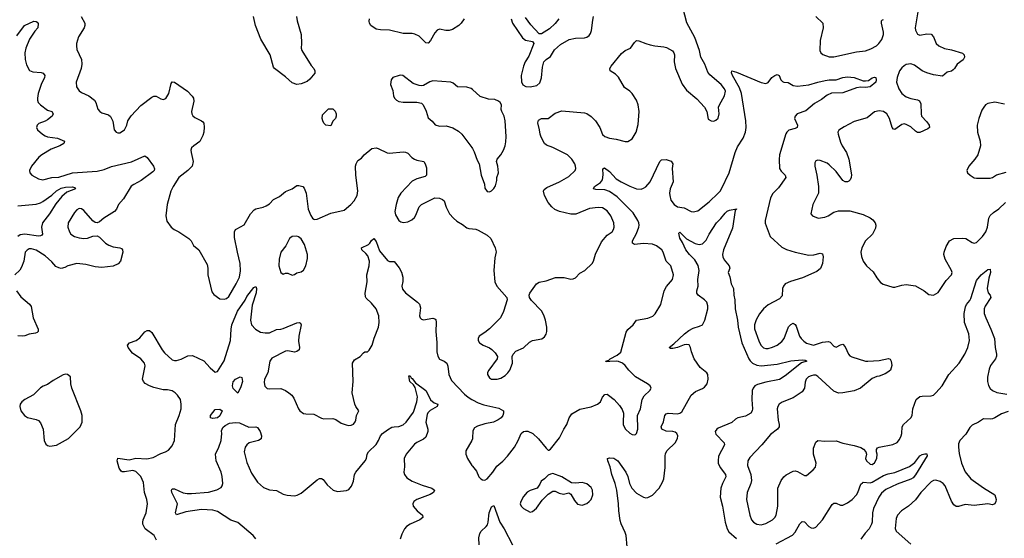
# Model space of a CAD drawing. Header units: inches. Extents: x 1839270 to 1929235, y 762242 to 910350.
# Tile 305 of 362: x 1886005 to 1894695, y 881626 to 886201. Entities that reach past the tile are written whole.
import ezdxf

# ---------------------------------------------------------------- set-up
doc = ezdxf.new("R2010")
doc.units = ezdxf.units.IN
doc.header["$MEASUREMENT"] = 0
doc.layers.add('B8888', color=7, linetype='Continuous')
doc.layers.add('B8898', color=7, linetype='Continuous')

msp = doc.modelspace()

# ---------------------------------------------------------------- linework, layer by layer
at = {"layer": 'B8888', "color": 5}
for points, elevation in [([(1886547.2, 886230), (1886579.5, 886170), (1886580.3, 886150), (1886574.4, 886130), (1886523.8, 886050), (1886507, 885990), (1886504.9, 885970), (1886510, 885938), (1886550.2, 885850.3), (1886554, 885810), (1886546.4, 885770), (1886502, 885650), (1886504.9, 885610), (1886530, 885573), (1886550, 885559.3), (1886614.8, 885530), (1886664, 885490), (1886677.3, 885470), (1886693.2, 885413.2), (1886711, 885390), (1886730, 885379.1), (1886790, 885360.7), (1886806.2, 885346.2), (1886826.2, 885306.2), (1886839.1, 885230), (1886856, 885210), (1886870, 885202), (1886890, 885203), (1886929.3, 885230), (1886949.4, 885270), (1886959.5, 885310), (1886988.3, 885351.7), (1887075.5, 885444.5), (1887170, 885517.1), (1887190, 885528), (1887210, 885528), (1887250, 885503), (1887270, 885496.3), (1887295.1, 885504.9), (1887320.5, 885550), (1887341, 885639), (1887350, 885654), (1887370, 885650.5), (1887486, 885570), (1887528.1, 885528.1), (1887538.8, 885510), (1887542, 885482), (1887520.3, 885390), (1887524.9, 885370), (1887533.4, 885353.4), (1887550, 885339.3), (1887610.3, 885310.3), (1887620.9, 885300.9), (1887628.7, 885288.7), (1887633, 885253), (1887631.5, 885210), (1887621.4, 885178.6), (1887594.7, 885125.3), (1887540.5, 885090), (1887522.4, 885070), (1887515.8, 885050), (1887517, 885030), (1887535.2, 884950), (1887526.4, 884910), (1887488, 884870), (1887410, 884809.6), (1887358.7, 884730), (1887339.5, 884690), (1887307.2, 884570), (1887294, 884470), (1887304.5, 884424.5), (1887342.4, 884370), (1887368, 884350), (1887410, 884328.7), (1887499.1, 884270), (1887518.4, 884250), (1887539.3, 884210), (1887587.3, 884170), (1887660.5, 884040.5), (1887666, 884010), (1887666.7, 883950), (1887701.1, 883801.1), (1887717.1, 883777.1), (1887770, 883739.3), (1887810, 883734.9), (1887830, 883741.6), (1887850, 883759.3), (1887916, 883870), (1887944.2, 883930), (1887954.7, 883985.3), (1887951.1, 884051.1), (1887926, 884150), (1887901.3, 884281.3), (1887901, 884330), (1887910.8, 884349.2), (1887922.2, 884357.8), (1887987.3, 884392.7), (1888041.7, 884490), (1888075.7, 884524.3), (1888090, 884533.1), (1888152.9, 884547.1), (1888181.7, 884558.3), (1888210, 884577.1), (1888245.2, 884614.8), (1888297, 884643), (1888350, 884685.5), (1888410, 884708.4), (1888450, 884739.1), (1888470, 884739.1), (1888504.7, 884730), (1888515.5, 884715.5), (1888534, 884670), (1888550.4, 884530), (1888575.3, 884475.3), (1888590, 884451), (1888601.6, 884441.6), (1888610, 884437.3), (1888630, 884440.4), (1888750, 884494.2), (1888870, 884520.8), (1888928, 884572), (1888956.1, 884603.9), (1888982.3, 884650), (1888988.3, 884691.7), (1888971.2, 884828.8), (1888969.4, 884910), (1888973.2, 884930), (1888990, 884958), (1889020.2, 884979.8), (1889044, 885010), (1889113.8, 885066.2), (1889150, 885070.4), (1889170, 885065.5), (1889247.1, 885027.1), (1889270, 885022.4), (1889390, 885035.3), (1889410, 885033.7), (1889430, 885023.8), (1889465.9, 884985.9), (1889490, 884970.4), (1889510, 884962), (1889570.4, 884950), (1889584.9, 884930), (1889593.9, 884893.9), (1889596.3, 884830), (1889583.1, 884816.9), (1889510, 884797.7), (1889470, 884777.4), (1889370, 884671.8), (1889346.4, 884633.6), (1889326.5, 884570), (1889316.9, 884510), (1889321.3, 884481.3), (1889350, 884430.6), (1889370, 884417.1), (1889392, 884412), (1889430, 884418.3), (1889465.2, 884434.8), (1889490, 884456.4), (1889502.5, 884477.5), (1889529.7, 884550), (1889550, 884572.2), (1889650, 884622.4), (1889670, 884628.4), (1889710, 884626), (1889735.1, 884615.1), (1889750, 884602.8), (1889768.1, 884548.1), (1889799.5, 884490), (1889833.4, 884450), (1889863.4, 884423.4), (1889913.9, 884393.9), (1889950, 884366.4), (1889970, 884359.3), (1890000, 884356)], 660), ([(1888446.7, 886230), (1888453.4, 886190), (1888488.9, 886070), (1888492, 885992), (1888489, 885950), (1888494.3, 885930), (1888578.2, 885798.2), (1888601.6, 885770), (1888610.6, 885750), (1888610.6, 885730), (1888564.8, 885675.2), (1888542.7, 885657.3), (1888490, 885635.5), (1888450, 885631), (1888410, 885643.6), (1888350, 885697.6), (1888254.5, 885770), (1888243.6, 885783.6), (1888214.8, 885890), (1888133.8, 886030), (1888085.2, 886150), (1888069.8, 886230)], 660), ([(1889926.7, 886210), (1889902.6, 886170), (1889880.3, 886150), (1889824.3, 886115.7), (1889794.9, 886105.1), (1889765.3, 886105.3), (1889710, 886117.6), (1889690.3, 886109.7), (1889670, 886086.6), (1889630, 886018), (1889610, 885993.2), (1889590, 885996), (1889530, 886057), (1889492.7, 886072.7), (1889470, 886078), (1889390, 886078), (1889269.7, 886109.7), (1889188.5, 886111.5), (1889150, 886116.9), (1889104, 886150), (1889092.7, 886170), (1889089, 886189), (1889093.6, 886210)], 660), ([(1885980.8, 886059.2), (1886048.8, 886151.2), (1886130, 886187), (1886150, 886186.4), (1886159.6, 886179.6), (1886167.2, 886167.2), (1886164.6, 886130), (1886139, 886101), (1886091.2, 886030), (1886058, 885950), (1886051.2, 885910), (1886052, 885850), (1886064, 885804), (1886092.6, 885752.6), (1886122, 885742), (1886195.5, 885735.5), (1886210.7, 885730), (1886226.4, 885710), (1886223.6, 885690), (1886195.6, 885630), (1886167.7, 885550), (1886161.1, 885510), (1886163.2, 885490), (1886169.4, 885469.4), (1886187.2, 885450), (1886250, 885402.8), (1886287.3, 885390), (1886301.6, 885370), (1886290.4, 885350), (1886250, 885317.2), (1886230, 885306), (1886173, 885287), (1886158.4, 885270), (1886152.7, 885250), (1886162, 885230), (1886204.9, 885190), (1886230, 885176.2), (1886251.6, 885168.4), (1886337.4, 885157.4), (1886400.5, 885130), (1886395.5, 885110), (1886360.5, 885090), (1886281.8, 885058.2), (1886200.3, 885010), (1886174.6, 884990), (1886110.3, 884910), (1886090.7, 884870.7), (1886093, 884850), (1886110.7, 884830), (1886170, 884798.4), (1886210, 884789), (1886290, 884807.8), (1886350, 884812.4), (1886470, 884849.4), (1886690, 884863.8), (1886750, 884878.6), (1886813.8, 884906.2), (1886992.6, 884947.4), (1887110, 885000.3), (1887130, 884985.2), (1887186.7, 884910), (1887195.7, 884884.3), (1887190.5, 884869.5), (1887180.5, 884859.5), (1887078.2, 884781.8), (1887011.8, 884748.2), (1886990, 884732), (1886919.9, 884620.1), (1886878.4, 884570), (1886858.4, 884530), (1886843, 884510), (1886748.9, 884451.1), (1886710, 884419.3), (1886690, 884409.2), (1886670, 884412.3), (1886650, 884426.6), (1886570, 884518.7), (1886550, 884533.6), (1886530, 884536.2), (1886510, 884524.5), (1886490, 884500.9), (1886432.2, 884410), (1886430.3, 884370), (1886443.1, 884330), (1886455.8, 884310), (1886488, 884288), (1886530, 884275.8), (1886570, 884270.3), (1886604.6, 884275.4), (1886650, 884293), (1886690, 884294), (1886710, 884282), (1886763, 884230), (1886791.5, 884211.5), (1886830, 884197.4), (1886888.7, 884188.7), (1886902.4, 884182.4), (1886913.4, 884170), (1886914.4, 884150), (1886895.8, 884070), (1886873.1, 884046.9), (1886830, 884027.1), (1886730, 884014.8), (1886670, 884020.4), (1886590, 884041.8), (1886510.2, 884049.8), (1886431.1, 884031.1), (1886403.9, 884016.1), (1886370, 884006), (1886350, 884011.1), (1886325.1, 884025.1), (1886290, 884065), (1886230, 884118.2), (1886150, 884167.4), (1886110, 884180.4), (1886090, 884178.5), (1886070, 884169.6), (1886052.2, 884150), (1886040.3, 884070), (1886022.3, 884017.7), (1886007.4, 883992.6), (1885960.7, 883950)], 640), ([(1890000, 885585.9), (1889990, 885594.7), (1889950, 885605.1), (1889867.7, 885607.7), (1889830, 885642), (1889809.3, 885649.3), (1889650, 885661.3), (1889625.5, 885654.5), (1889570, 885621.2), (1889550, 885617.2), (1889530, 885619.3), (1889478.6, 885638.6), (1889386, 885710), (1889370, 885713.2), (1889354, 885710), (1889298, 885690), (1889282.8, 885670), (1889278.8, 885630), (1889297.5, 885577.5), (1889305.5, 885530), (1889314, 885510), (1889330, 885490.8), (1889350, 885479.1), (1889390, 885472.7), (1889510, 885474), (1889550, 885464.7), (1889564.7, 885450), (1889593, 885393), (1889610, 885336), (1889646.6, 885306.6), (1889673.2, 885273.2), (1889710, 885261.6), (1889770, 885263.7), (1889826.5, 885246.5), (1889877.5, 885217.5), (1889906, 885190), (1889994.7, 885074.7), (1890000, 885065)], 680), ([(1885990, 884559.6), (1886150, 884574.4), (1886190, 884584.7), (1886210, 884596.9), (1886288, 884652), (1886329.5, 884690.5), (1886370, 884714.4), (1886410, 884723.2), (1886470, 884726.4), (1886490, 884720.7), (1886497.1, 884710), (1886421, 884679), (1886378.2, 884641.8), (1886322.8, 884577.2), (1886267.7, 884490), (1886207, 884410), (1886197.4, 884370), (1886207.6, 884310), (1886199.2, 884300.8), (1886190, 884293.8), (1886170, 884293), (1886049.5, 884310.5), (1886010, 884302.3), (1885990, 884288.8)], 620), ([(1887211.3, 881611.3), (1887192.3, 881652.3), (1887112, 881710), (1887093, 881750), (1887091.3, 881770), (1887095.8, 881790), (1887122.2, 881850), (1887132.9, 881930), (1887127, 881970), (1887107.4, 882030), (1887098, 882118), (1887072.7, 882172.7), (1887030, 882215.6), (1887004.9, 882224.9), (1886930, 882212.1), (1886910, 882212.8), (1886899.8, 882219.8), (1886883.8, 882243.8), (1886864.8, 882310), (1886870, 882332.4), (1886970, 882318.3), (1887030, 882332.8), (1887127.4, 882327.4), (1887182.2, 882337.8), (1887250, 882375.5), (1887291.3, 882388.7), (1887317.4, 882402.6), (1887350, 882440.7), (1887369.8, 882490.2), (1887380.8, 882630), (1887412.3, 882710), (1887429.7, 882770), (1887431.1, 882808.9), (1887424.7, 882850), (1887398.4, 882890), (1887377, 882910), (1887350, 882926), (1887310, 882935.8), (1887270, 882937.4), (1887190, 882955.8), (1887150.9, 882970.9), (1887112.8, 882992.8), (1887098, 883010), (1887089.4, 883030), (1887112.1, 883147.9), (1887107, 883170), (1887074, 883210), (1887000.5, 883260.5), (1886961.2, 883310), (1886957.2, 883330), (1886974, 883350), (1887033.2, 883370), (1887065.8, 883394.2), (1887110, 883447.3), (1887130, 883459.1), (1887150, 883459.1), (1887170, 883442), (1887262.6, 883290), (1887283.9, 883263.9), (1887350, 883201.7), (1887370, 883194.6), (1887390, 883194), (1887430, 883206.7), (1887490, 883237.2), (1887530, 883239.2), (1887631.5, 883191.5), (1887684.9, 883130), (1887730, 883093), (1887750, 883098), (1887810, 883190.7), (1887865.5, 883370), (1887870.9, 883470), (1887878, 883510), (1887928.1, 883630), (1887994.1, 883725.9), (1888010, 883760.9), (1888070, 883839.1), (1888090, 883846.8), (1888096, 883830), (1888092.8, 883792.8), (1888057.9, 883682.1), (1888042, 883550), (1888049.4, 883509.4), (1888084.9, 883470), (1888130, 883444.9), (1888170, 883437.6), (1888210, 883438.8), (1888270, 883468.8), (1888310, 883470.3), (1888330, 883476.5), (1888450, 883528.4), (1888472, 883530), (1888483.5, 883523.5), (1888487.7, 883510), (1888467.2, 883410), (1888465.5, 883365.5), (1888474.9, 883310), (1888470.4, 883290), (1888450, 883275.1), (1888430, 883269.7), (1888370, 883280.4), (1888350, 883276.9), (1888230, 883215.4), (1888213.8, 883190), (1888194.3, 883085.7), (1888165.5, 883030), (1888161.8, 883001.8), (1888169.2, 882969.2), (1888190, 882948.5), (1888210, 882944.4), (1888310, 882948.4), (1888351, 882930), (1888381, 882910), (1888408.2, 882888.2), (1888423.7, 882863.7), (1888465.3, 882770), (1888478.4, 882750), (1888510, 882728.8), (1888530, 882724.2), (1888601.7, 882721.7), (1888670, 882686), (1888690, 882681.6), (1888770, 882683.8), (1888794.7, 882674.7), (1888843.4, 882643.4), (1888886, 882626), (1888910, 882621.1), (1888930, 882623.7), (1888950, 882634.3), (1888965.4, 882654.6), (1888972.4, 882670), (1888978.7, 882710), (1888997.6, 882750), (1888970.8, 882790), (1888963.2, 882810), (1888940.3, 882910), (1888948.6, 883008.6), (1888943, 883170), (1888960.4, 883199.6), (1889010.9, 883229.1), (1889038, 883262), (1889050, 883270.6), (1889075.3, 883270), (1889090, 883284.7), (1889114.5, 883330), (1889132.5, 883392.5), (1889170.9, 883490), (1889178.7, 883530), (1889174.6, 883590), (1889150, 883649.6), (1889110, 883701.1), (1889064, 883744), (1889057.4, 883757.4), (1889054.2, 883790), (1889070.7, 883890), (1889069, 883951), (1889088.5, 884030), (1889091.8, 884070), (1889077.4, 884117.4), (1889060.2, 884140.2), (1889024, 884170), (1889022, 884190), (1889082.8, 884217.2), (1889096.3, 884230), (1889110, 884254.8), (1889130, 884270.6), (1889150, 884244), (1889181.4, 884161.4), (1889250, 884076.3), (1889270, 884068.2), (1889310, 884068.4), (1889353.2, 884013.2), (1889373.2, 883973.2), (1889386.4, 883930), (1889387.5, 883892.5), (1889378.4, 883850), (1889383.1, 883823.1), (1889410, 883790.6), (1889516.3, 883710), (1889532.7, 883692.7), (1889540.9, 883660.9), (1889533.4, 883590), (1889538.8, 883570), (1889550, 883558.8), (1889570, 883554), (1889650, 883567.3), (1889670, 883562.8), (1889676.4, 883556.4), (1889681.6, 883530), (1889676.5, 883450), (1889685.9, 883354.1), (1889686.7, 883270), (1889694, 883234), (1889710, 883207.7), (1889750, 883188.2), (1889774.9, 883170), (1889784.4, 883144.4), (1889793.6, 883070), (1889817.1, 883017.1), (1889930, 882897), (1889962.4, 882870), (1889995.8, 882850), (1890000, 882847.9)], 640), ([(1885977.4, 883810), (1886016.1, 883756.1), (1886091.9, 883691.9), (1886107.4, 883670), (1886125.2, 883570), (1886167.2, 883470), (1886168, 883450), (1886158.5, 883441.5), (1886144.8, 883435.2), (1886090, 883427.6), (1886050, 883412.6), (1886029.7, 883409.7), (1885990, 883413.6)], 640), ([(1888090, 881621.3), (1888064.2, 881650), (1887930, 881764.7), (1887867.6, 881787.6), (1887750, 881862.2), (1887710, 881873.6), (1887610, 881879.9), (1887470, 881859), (1887390, 881833.6), (1887380.4, 881850), (1887397.7, 881930), (1887348.6, 882030), (1887343.5, 882050), (1887350, 882064), (1887370, 882062.6), (1887448.1, 882028.1), (1887481.9, 882021.9), (1887521.5, 882021.5), (1887670, 882032.9), (1887745, 882055), (1887784, 882076), (1887792.8, 882090), (1887797.1, 882110), (1887792.4, 882172.4), (1887782, 882210), (1887739.8, 882310), (1887732.3, 882370), (1887761.7, 882430), (1887781.7, 882490), (1887789.7, 882549.7), (1887786.9, 882573.1), (1887797.3, 882602.7), (1887817.9, 882622.1), (1887856.9, 882643.1), (1887910, 882648.4), (1887944.7, 882644.7), (1888026.2, 882606.2), (1888090, 882608.9), (1888104, 882604), (1888127.1, 882570), (1888138.5, 882530), (1888135.5, 882504.5), (1888111.8, 882488.2), (1888030, 882468.1), (1888008.6, 882450), (1887995.4, 882430), (1887986.7, 882390), (1888010, 882295.5), (1888050, 882200.4), (1888102.3, 882122.3), (1888155.5, 882075.5), (1888210, 882053.8), (1888270, 882048.9), (1888330, 882016.9), (1888365.7, 882005.7), (1888430, 882001.8), (1888453.1, 882006.9), (1888490, 882024.7), (1888630, 882143.1), (1888650, 882152.7), (1888670, 882153.4), (1888683.8, 882143.8), (1888717.2, 882097.2), (1888770.4, 882050.4), (1888810, 882040.4), (1888890, 882048.2), (1888910, 882055.5), (1888934.2, 882085.8), (1888949.8, 882130.2), (1888960.9, 882190), (1888970.9, 882210), (1889054.8, 882310), (1889065.8, 882330), (1889072.8, 882370), (1889082.7, 882390), (1889150, 882452.9), (1889172, 882488), (1889189.8, 882530), (1889206, 882550), (1889250, 882584.5), (1889290, 882605.4), (1889311.2, 882611.2), (1889350, 882612.4), (1889390, 882628.1), (1889415.3, 882650), (1889482, 882738), (1889511.3, 882830), (1889515, 882875), (1889496.6, 882956.6), (1889480.1, 882980.1), (1889448.2, 883010), (1889440.2, 883059.8), (1889450, 883061), (1889461.3, 883041.3), (1889470, 883036.3), (1889498.3, 882998.3), (1889588.9, 882930), (1889602.4, 882910), (1889630, 882847), (1889662.6, 882822.6), (1889694.8, 882810), (1889690.7, 882790), (1889627.4, 882752.6), (1889607.1, 882732.9), (1889600.9, 882719.1), (1889588.2, 882650), (1889606, 882590), (1889606.5, 882570), (1889590, 882517.6), (1889570, 882501), (1889510, 882471.1), (1889490, 882456.4), (1889416.5, 882370), (1889398.3, 882330), (1889402.3, 882257.7), (1889395.6, 882210), (1889402, 882190), (1889421.2, 882161.2), (1889470, 882130.2), (1889556.5, 882096.5), (1889641, 882070), (1889667.3, 882050), (1889657.3, 882030), (1889626.8, 882013.2), (1889510.6, 881970), (1889484.4, 881950), (1889475.8, 881930), (1889478.7, 881910), (1889512.2, 881870), (1889559.3, 881830), (1889563, 881810), (1889537.3, 881790), (1889450, 881751.8), (1889418, 881730), (1889402, 881710), (1889377.8, 881662.2), (1889361.7, 881618.3)], 620), ([(1890000, 882503.3), (1889996, 882490), (1889942.4, 882397.6), (1889941.6, 882370), (1889956.3, 882330), (1889994.9, 882270), (1890000, 882263.8)], 640)]:
    msp.add_lwpolyline(points, dxfattribs=dict(at, elevation=elevation))
for points, elevation in [([(1888750, 885266), (1888708, 885270), (1888690, 885288), (1888679, 885310), (1888675.3, 885330), (1888678, 885362), (1888730, 885414), (1888770, 885414), (1888790, 885394), (1888798, 885370), (1888798, 885350), (1888791.6, 885328.4), (1888770, 885306)], 660), ([(1888450, 884292.3), (1888410, 884287.3), (1888384.9, 884270), (1888353.5, 884206.5), (1888308.5, 884151.5), (1888295.8, 884090), (1888292.2, 884030), (1888310, 883970.8), (1888330, 883957.3), (1888350, 883965.5), (1888370, 883966.4), (1888410, 883947), (1888430, 883952.2), (1888451.3, 883968.7), (1888490, 883978), (1888510, 883990.7), (1888531.2, 884030), (1888545.3, 884094.7), (1888545.6, 884130), (1888518.5, 884218.5), (1888489.5, 884269.5), (1888467, 884287)], 660), ([(1886410, 883074.5), (1886390, 883069.2), (1886300.9, 883019.1), (1886250, 882982), (1886212.7, 882967.3), (1886190, 882952.7), (1886127.8, 882892.2), (1886050, 882849.6), (1886024.9, 882830), (1886010.5, 882810), (1886006, 882790), (1886015.5, 882750), (1886048.8, 882708.8), (1886073.5, 882693.5), (1886150, 882675.3), (1886170, 882664.4), (1886190, 882644.9), (1886211.7, 882590), (1886222, 882490), (1886236.4, 882456.4), (1886250, 882444.9), (1886270, 882439.1), (1886330, 882446.8), (1886434.6, 882505.4), (1886538, 882610), (1886555.1, 882650), (1886555.1, 882710), (1886545.1, 882750), (1886465.1, 882950), (1886456.2, 882990), (1886452, 883050), (1886427.9, 883072.1)], 660), ([(1887930, 882906), (1887890, 882948), (1887882.9, 882970), (1887884.7, 882990), (1887890, 883006), (1887909.6, 883030), (1887950.7, 883050.7), (1887966, 883046), (1887970.2, 883010), (1887956.3, 882963.7)], 620), ([(1887710, 882684), (1887690, 882688.7), (1887688.9, 882711.1), (1887730, 882762), (1887770, 882766), (1887791.3, 882750), (1887770, 882706), (1887750, 882689)], 620)]:
    msp.add_lwpolyline(points, close=True, dxfattribs=dict(at, elevation=elevation))
at = {"layer": 'B8898', "color": 5}
for points, elevation in [([(1890000, 884356), (1890030, 884352.7), (1890050, 884343.8), (1890130, 884301.6), (1890161.6, 884270), (1890200.4, 884190), (1890210, 884154), (1890199, 884101), (1890189, 883990), (1890197, 883890), (1890214.9, 883850), (1890303, 883750), (1890306, 883730), (1890274.2, 883625.8), (1890247.3, 883570), (1890150, 883474.5), (1890110, 883442), (1890058.8, 883410), (1890050.7, 883390), (1890050.7, 883370), (1890064, 883350), (1890094.8, 883330), (1890150, 883307), (1890172.4, 883292.4), (1890202.6, 883262.6), (1890222.4, 883230), (1890220.4, 883210), (1890144.2, 883110), (1890134, 883090), (1890134, 883070), (1890150, 883043), (1890170, 883030.4), (1890190, 883028.9), (1890218, 883030), (1890250, 883038.7), (1890290, 883063.1), (1890313.9, 883086.1), (1890329.7, 883110), (1890353.3, 883170), (1890352, 883230), (1890360.9, 883250), (1890383.9, 883276.1), (1890450, 883306.8), (1890503.9, 883356.1), (1890530, 883370.7), (1890613.6, 883386.4), (1890635.6, 883404.4), (1890651.5, 883428.5), (1890657.6, 883450), (1890657.4, 883490), (1890646, 883550), (1890630, 883595.1), (1890610, 883633.6), (1890523, 883723), (1890504.2, 883750), (1890501.6, 883770), (1890507.3, 883790), (1890565.1, 883870), (1890590, 883886.4), (1890650, 883896.3), (1890733.8, 883926.2), (1890810, 883928.2), (1890870, 883912.2), (1890890, 883915.3), (1890910, 883925.3), (1890950, 883964.4), (1890992, 883990), (1891056.9, 884050), (1891069.8, 884070.2), (1891086.7, 884133.3), (1891139.4, 884240.6), (1891190, 884299.5), (1891235.1, 884330), (1891246.3, 884350), (1891251.1, 884370), (1891249.7, 884410), (1891223.1, 884470), (1891190, 884514.5), (1891150, 884540.8), (1891110, 884545.6), (1891035.1, 884535.1), (1890913.2, 884486.8), (1890870, 884484.4), (1890769.9, 884509.9), (1890728.2, 884528.2), (1890700.5, 884550), (1890670, 884589.5), (1890635.4, 884650), (1890627.6, 884690), (1890635.2, 884704.8), (1890658.6, 884721.4), (1890770, 884770.3), (1890850, 884819), (1890906.3, 884870), (1890912, 884890), (1890910, 884908), (1890903.1, 884930), (1890879.1, 884970), (1890839.6, 885010), (1890710, 885073.7), (1890654.9, 885094.9), (1890638, 885110), (1890605.9, 885165.9), (1890597.7, 885190), (1890593.3, 885230), (1890578.3, 885290), (1890584.9, 885315.1), (1890610, 885328.8), (1890669.6, 885330.4), (1890730, 885378), (1890790, 885396.5), (1890990, 885380.3), (1891010, 885373.1), (1891047.7, 885347.7), (1891087, 885310), (1891125.7, 885250), (1891149.3, 885189.3), (1891170.3, 885170.3), (1891210, 885157), (1891270, 885148.4), (1891350, 885127.7), (1891372.3, 885127.7), (1891409.5, 885150.5), (1891444.5, 885210), (1891464.7, 885275.3), (1891473.5, 885390), (1891463.1, 885450), (1891448.3, 885490), (1891410, 885549.5), (1891390, 885571.6), (1891342.5, 885602.5), (1891290, 885694.5), (1891262, 885722), (1891217.2, 885750), (1891214.5, 885770), (1891225.6, 885790), (1891317, 885903), (1891350, 885928.2), (1891396, 885950), (1891430, 885998.8), (1891450, 886016.3), (1891470, 886014.9), (1891530, 885990.4), (1891570, 885979.3), (1891610, 885970.4), (1891690, 885962), (1891714.9, 885954.9), (1891767.5, 885927.5), (1891778.8, 885910), (1891782.8, 885890), (1891782, 885830), (1891793, 885770), (1891851.8, 885631.8), (1891890, 885580.7), (1891981.8, 885501.8), (1892048.7, 885428.7), (1892068, 885390), (1892082.5, 885322.5), (1892107.7, 885307.7), (1892130, 885306.8), (1892150, 885314.8), (1892170, 885331.3), (1892179.6, 885370), (1892173.6, 885430), (1892180.7, 885450), (1892226.3, 885530), (1892233.5, 885570), (1892225.4, 885590), (1892195.1, 885630), (1892095.2, 885715.2), (1892077.8, 885737.8), (1892052.3, 885810), (1892015.3, 885870), (1892004.2, 885930), (1891964, 886044), (1891893.2, 886173.2), (1891857.1, 886310)], 660), ([(1890342, 886210), (1890353, 886170), (1890441.7, 886041.7), (1890470, 886019.3), (1890532, 886010), (1890542.8, 885990), (1890499.9, 885880.1), (1890467.3, 885830), (1890450.5, 885790), (1890430.4, 885710), (1890432.8, 885652.8), (1890445.5, 885625.5), (1890473, 885613), (1890510, 885608.5), (1890570, 885621.6), (1890595.8, 885644.2), (1890611, 885689), (1890618, 885782), (1890631.6, 885828.4), (1890650, 885851), (1890690, 885876), (1890724, 885936), (1890777.1, 885982.9), (1890854.7, 886025.3), (1890910, 886039.5), (1890990, 886041.6), (1891010, 886048), (1891030, 886062), (1891042, 886078), (1891052.7, 886107.3), (1891062, 886198), (1891069.5, 886230)], 680), ([(1890763.8, 886210), (1890731.3, 886168.7), (1890679.6, 886120.4), (1890610, 886076), (1890590, 886077.2), (1890516.5, 886156.5), (1890470, 886221.6)], 680), ([(1893932, 886270), (1893907.4, 886130), (1893910.4, 886110), (1893930, 886073.4), (1893950, 886065.3), (1894010, 886075.6), (1894050, 886072.4), (1894069, 886049), (1894094, 885990), (1894116.4, 885970), (1894167.7, 885947.7), (1894230, 885935), (1894326.7, 885906.7), (1894342, 885890), (1894343, 885870), (1894331.6, 885848.4), (1894278, 885810), (1894254.9, 885770), (1894242.5, 885757.5), (1894230, 885747), (1894190, 885737), (1894150, 885703.7), (1894070, 885715.1), (1894010, 885731.2), (1893970, 885749.7), (1893900.8, 885800.8), (1893870, 885813.3), (1893830, 885806.1), (1893810, 885793.4), (1893790, 885776.8), (1893770.9, 885750), (1893749.4, 885690), (1893744.3, 885650), (1893762.7, 885590), (1893790.2, 885550), (1893830, 885521.1), (1893870, 885507.1), (1893930, 885495.6), (1893946.7, 885486.7), (1893957.6, 885457.6), (1893959.6, 885370), (1893964.6, 885350), (1894010, 885300.4), (1894030.4, 885270), (1894033.4, 885250), (1894020.7, 885239.3), (1893950, 885204.7), (1893930, 885206.3), (1893910, 885218.4), (1893870, 885256.9), (1893830, 885278), (1893810, 885281.3), (1893790, 885276.9), (1893730, 885232), (1893716.2, 885236.2), (1893704.7, 885250), (1893680.9, 885330), (1893656.9, 885370), (1893630, 885391.1), (1893590, 885398), (1893550, 885389.4), (1893485.5, 885334.5), (1893370, 885303), (1893282.8, 885257.2), (1893234.4, 885225.6), (1893226, 885210), (1893228.2, 885191.8), (1893250, 885121), (1893263.7, 885090), (1893303.2, 885030), (1893323.5, 884970), (1893346.7, 884833.3), (1893344.4, 884810), (1893334.9, 884790), (1893321.7, 884778.3), (1893310, 884771.6), (1893290, 884769.6), (1893270, 884782), (1893210, 884860.9), (1893150, 884920.9), (1893130, 884934.5), (1893070, 884959.5), (1893050, 884962.7), (1893030, 884955.3), (1893022.5, 884937.5), (1893023, 884910), (1893040.3, 884830), (1893054.9, 884730), (1893055.8, 884670), (1893004, 884570), (1892986, 884490), (1893002, 884470), (1893051, 884451), (1893110, 884458), (1893139, 884470), (1893190, 884503), (1893230, 884516.4), (1893330, 884515.5), (1893450, 884482.6), (1893510, 884454), (1893535, 884435), (1893554.6, 884410), (1893561.7, 884390), (1893558.2, 884361.8), (1893531.3, 884308.7), (1893470, 884249.4), (1893436.5, 884190), (1893427.2, 884150), (1893433, 884113), (1893450, 884071), (1893478, 884030), (1893537.5, 883977.5), (1893570, 883922.8), (1893603.4, 883883.4), (1893626.9, 883866.9), (1893710, 883843.1), (1893730, 883842.4), (1893790, 883860.3), (1893830, 883866.4), (1893910, 883852.7), (1893988.1, 883808.1), (1894030, 883776), (1894070, 883770.8), (1894110, 883796), (1894180.7, 883899.3), (1894229.6, 883950.4), (1894234.5, 883970), (1894229.6, 883990), (1894173, 884090), (1894162, 884130), (1894164, 884150), (1894180.6, 884199.4), (1894211.6, 884250), (1894248.7, 884271.3), (1894330, 884274.6), (1894354.9, 884270), (1894410, 884234.6), (1894430, 884230.3), (1894450, 884234.9), (1894503.1, 884290), (1894530.8, 884330), (1894546.2, 884370), (1894558.2, 884450), (1894570, 884474), (1894598.2, 884501.8), (1894646.6, 884533.4), (1894705.6, 884590)], 660), ([(1893030, 886230.6), (1893092.4, 886170), (1893095.3, 886130), (1893070, 886018), (1893066.4, 885930), (1893075.5, 885910), (1893093, 885893), (1893150, 885873.1), (1893190, 885874.3), (1893390, 885917.2), (1893470, 885927.1), (1893517.2, 885942.8), (1893565.6, 885970), (1893587.8, 885990), (1893612.7, 886027.3), (1893628.2, 886070), (1893629.6, 886090.4), (1893609.6, 886170), (1893610, 886192), (1893619, 886201), (1893630, 886204)], 660), ([(1890000, 882263.8), (1890038, 882218), (1890056.4, 882170), (1890074, 882150), (1890090, 882141.3), (1890110, 882139.5), (1890130, 882152.4), (1890181.3, 882210), (1890216.1, 882263.9), (1890270, 882306.7), (1890309.8, 882350), (1890372.3, 882430), (1890405.4, 882490), (1890429.6, 882550), (1890450, 882567.7), (1890470, 882572.4), (1890490, 882570.4), (1890534, 882550), (1890585.1, 882505.1), (1890650, 882421), (1890670, 882402.8), (1890676, 882404), (1890690, 882411.3), (1890770, 882514), (1890808.3, 882590), (1890834.3, 882630), (1890854.7, 882690), (1890876.6, 882723.4), (1890950, 882764.9), (1891050, 882787.2), (1891105.2, 882810), (1891132.3, 882830), (1891150, 882871), (1891170, 882896), (1891190, 882897.3), (1891201, 882890), (1891250.7, 882850), (1891299.3, 882799.3), (1891322.5, 882762.5), (1891334, 882730), (1891330.3, 882650), (1891332.2, 882630), (1891340.3, 882610), (1891352.2, 882590), (1891390, 882554), (1891410, 882543.1), (1891430, 882538), (1891438.7, 882541.3), (1891450, 882551), (1891459.8, 882590), (1891458.9, 882710), (1891484, 882770), (1891499.1, 882850), (1891517.8, 882882.2), (1891566, 882930), (1891578, 882950), (1891569.3, 882970), (1891546, 882990), (1891439.6, 883050), (1891379.6, 883110), (1891349.5, 883150), (1891323.7, 883170), (1891290, 883185.4), (1891270, 883188.3), (1891212.7, 883187.3), (1891182, 883182), (1891178, 883190), (1891203.1, 883196.9), (1891215.3, 883210), (1891278, 883242), (1891310, 883268.9), (1891356.5, 883443.5), (1891371.9, 883468.1), (1891418.4, 883510), (1891448.3, 883551.7), (1891550, 883567.2), (1891592.9, 883587.1), (1891613.2, 883606.8), (1891662, 883690), (1891692.1, 883810), (1891713.4, 883846.6), (1891766.9, 883910), (1891774.7, 883950), (1891751.1, 884030), (1891710, 884072.3), (1891683.9, 884150), (1891671, 884170), (1891649.7, 884190), (1891626.2, 884206.2), (1891590, 884219.8), (1891510, 884226), (1891430, 884219.5), (1891413.2, 884230), (1891414, 884250), (1891450, 884315.5), (1891469.8, 884370), (1891472.3, 884390), (1891469.8, 884410), (1891460.9, 884430), (1891417.8, 884497.8), (1891279.4, 884639.3), (1891210, 884685), (1891170, 884700.7), (1891090, 884704.4), (1891069.2, 884710), (1891077.2, 884730), (1891130, 884765.3), (1891147.3, 884790), (1891153.5, 884833.5), (1891152.9, 884887.1), (1891165.4, 884894.6), (1891210, 884861.7), (1891270, 884796.9), (1891312.4, 884770), (1891390, 884731.3), (1891450, 884708.9), (1891490, 884707.2), (1891510, 884714), (1891530, 884726.7), (1891570, 884770.4), (1891654.2, 884950), (1891670, 884965.8), (1891710, 884968.7), (1891754.2, 884954.2), (1891769.1, 884930), (1891764.9, 884890), (1891771, 884770), (1891747, 884710), (1891740.2, 884670), (1891741.4, 884650), (1891753, 884610), (1891780.9, 884570), (1891810, 884550.2), (1891870, 884540.9), (1891930, 884510.4), (1891950, 884506), (1891990, 884515.8), (1892090, 884594.3), (1892170, 884670.3), (1892188.2, 884690), (1892199.1, 884710), (1892267, 884850), (1892318, 885030), (1892340.5, 885079.5), (1892390, 885156.5), (1892412, 885210), (1892415.8, 885250), (1892413.8, 885310), (1892376.1, 885550), (1892359, 885599), (1892295.8, 885710), (1892287.6, 885732.4), (1892290, 885750.4), (1892330, 885739.7), (1892550, 885647.7), (1892590, 885638.8), (1892610, 885646), (1892643.7, 885690), (1892670, 885710.4), (1892690, 885718), (1892708.1, 885708.1), (1892722, 885670), (1892737.1, 885657.1), (1892750, 885650.3), (1892786.7, 885646.7), (1892830, 885621.6), (1892870, 885614), (1892970, 885625.2), (1893048.5, 885651.5), (1893113.7, 885666.3), (1893150, 885671.9), (1893210, 885671.5), (1893270, 885691.3), (1893310, 885696.2), (1893370, 885690.2), (1893450, 885662.8), (1893470, 885660.8), (1893496.1, 885663.9), (1893530, 885688), (1893550, 885694.9), (1893561, 885690), (1893563.8, 885670), (1893560.4, 885650), (1893510, 885609.9), (1893470, 885602.7), (1893430, 885605.5), (1893390, 885600.8), (1893270, 885556.8), (1893170, 885552.3), (1893130, 885536.2), (1893082.1, 885497.9), (1893019.1, 885460.9), (1892942.1, 885397.9), (1892866.4, 885370), (1892848.5, 885350), (1892844.1, 885330), (1892868.9, 885270), (1892866, 885250), (1892850, 885241), (1892793.5, 885226.5), (1892774.6, 885210), (1892765.6, 885194.4), (1892711.9, 885010), (1892708.4, 884968.4), (1892711.5, 884890), (1892724.2, 884864.2), (1892759.5, 884830), (1892767, 884810), (1892703.3, 884716.8), (1892651.1, 884668.9), (1892630.3, 884630), (1892583.1, 884430), (1892585.4, 884405.4), (1892628.4, 884290), (1892730, 884194), (1892773.5, 884173.5), (1892849.2, 884149.2), (1892970, 884125.3), (1893012.8, 884127.2), (1893070, 884140.5), (1893090, 884136), (1893095.8, 884110), (1893088.8, 884050), (1893072.4, 884007.6), (1893040.7, 883979.3), (1892915.1, 883924.9), (1892807.2, 883892.8), (1892760.7, 883870), (1892744.9, 883850), (1892738, 883830), (1892735.3, 883764.7), (1892710, 883738), (1892610, 883686.3), (1892568.4, 883651.6), (1892534.4, 883605.6), (1892506, 883554), (1892491.4, 883510), (1892490, 883474), (1892527.6, 883367.6), (1892546, 883330), (1892570, 883306.7), (1892590, 883300.2), (1892610, 883299.7), (1892650, 883311.3), (1892689.8, 883330.2), (1892730, 883361.5), (1892752.9, 883390), (1892789.3, 883490.7), (1892810, 883513.4), (1892830, 883524.4), (1892850, 883513.4), (1892858.4, 883498.4), (1892888.4, 883410), (1892900.7, 883390), (1892924.7, 883364.7), (1892950, 883348.4), (1893010, 883330.2), (1893090, 883355.6), (1893143.1, 883363.1), (1893158, 883358), (1893190, 883322), (1893210, 883313), (1893250, 883334), (1893270, 883338.8), (1893290, 883316), (1893319.3, 883250), (1893330, 883236.3), (1893350, 883226), (1893470, 883190.4), (1893490, 883188.4), (1893590, 883194.9), (1893674, 883214), (1893686.4, 883206.4), (1893696, 883190), (1893701, 883150), (1893690.8, 883110), (1893667.9, 883092.1), (1893642.5, 883077.5), (1893590, 883057.2), (1893570, 883055.1), (1893530, 883035.1), (1893424.7, 882950), (1893370, 882926.6), (1893270, 882909.6), (1893230, 882907.8), (1893190, 882923), (1893050, 883054), (1893030, 883065.1), (1893010, 883066.9), (1892990, 883061.1), (1892965.5, 883050), (1892946.4, 883030), (1892936.5, 883003.5), (1892931.8, 882950), (1892910, 882919.7), (1892830, 882865.1), (1892733.9, 882826.1), (1892709.1, 882810.9), (1892695.8, 882790), (1892690.3, 882769.7), (1892700.2, 882670), (1892709.1, 882630), (1892707.4, 882610), (1892691.8, 882588.2), (1892630, 882540.7), (1892555.8, 882450), (1892450, 882340.5), (1892431.6, 882310), (1892428.9, 882270), (1892458.3, 882190), (1892464.9, 882135.1), (1892458.4, 882110), (1892424.2, 882030), (1892420.9, 881970), (1892449.1, 881830), (1892464.9, 881790), (1892481.6, 881770), (1892510, 881752), (1892550, 881744.2), (1892590, 881756), (1892650, 881790.3), (1892670, 881808.5), (1892681, 881830), (1892696.5, 881910), (1892697.4, 882070), (1892724.8, 882135.2), (1892748.4, 882170), (1892770, 882187.4), (1892830, 882218.4), (1892850, 882221.6), (1892870, 882216.3), (1892930, 882181), (1892950, 882181), (1893009.3, 882230), (1893027.2, 882252.8), (1893034, 882290), (1893011.3, 882370), (1893010, 882422), (1893030, 882474.8), (1893049.7, 882490.3), (1893110, 882484.4), (1893210, 882487.7), (1893270, 882464.9), (1893370, 882445.5), (1893430, 882426.3), (1893452.8, 882412.8), (1893471.6, 882390), (1893477.2, 882370), (1893470.8, 882330), (1893478.6, 882310), (1893510, 882281.5), (1893530, 882278.1), (1893550, 882291.3), (1893568.6, 882330), (1893572.8, 882370), (1893565.8, 882390), (1893565.7, 882410), (1893575.2, 882424.8), (1893590, 882431.7), (1893710, 882454.9), (1893750, 882472.4), (1893770, 882498), (1893785.1, 882530), (1893790.7, 882550), (1893794.8, 882610), (1893804.5, 882630), (1893869.6, 882690), (1893882, 882710), (1893886.6, 882770), (1893917.6, 882850), (1893950, 882876.5), (1893970, 882881.7), (1894050, 882883.7), (1894070, 882890.4), (1894090, 882908.4), (1894147.7, 882970), (1894206, 883070), (1894295, 883170), (1894347.8, 883250), (1894374.2, 883310), (1894389, 883370), (1894381.4, 883430), (1894342.9, 883530), (1894340.4, 883610), (1894350.9, 883669.1), (1894359.7, 883690), (1894390, 883723.8), (1894399.3, 883740.7), (1894450, 883902), (1894490, 883950.4), (1894550, 883999.1), (1894570, 884002), (1894572.2, 883972.2), (1894558.5, 883921.4), (1894543.8, 883830), (1894553, 883793), (1894570.8, 883770), (1894576.3, 883750), (1894526.6, 883673.4), (1894517, 883650), (1894516, 883630), (1894518, 883610), (1894531.7, 883570), (1894576.9, 883470), (1894607, 883390), (1894612.9, 883310), (1894626.7, 883250), (1894626.5, 883233.5), (1894616.5, 883210), (1894574.2, 883150), (1894561.5, 883118.5), (1894547.1, 883047.1), (1894547.1, 883010), (1894554.3, 882974.3), (1894569.3, 882949.3), (1894590, 882930.3), (1894630, 882912.6), (1894716.5, 882896.5)], 640), ([(1890000, 885065), (1890015.8, 885035.8), (1890043.1, 884963.1), (1890060.7, 884930), (1890079.1, 884830), (1890106.8, 884750), (1890110, 884714), (1890130, 884684.7), (1890150, 884682), (1890170, 884692), (1890190, 884712), (1890204.7, 884735.3), (1890216.5, 884783.5), (1890217.2, 884810), (1890229.3, 884850.7), (1890226, 884910), (1890212.7, 884950), (1890219.5, 884970), (1890251, 885009), (1890275.6, 885050), (1890289.6, 885090), (1890295.2, 885124.8), (1890298.5, 885170), (1890290.9, 885310), (1890279.7, 885350), (1890258.9, 885390), (1890254.7, 885410), (1890258.4, 885450), (1890246.6, 885470), (1890230, 885482.9), (1890197.5, 885497.5), (1890141.5, 885501.4), (1890070, 885524.2), (1890000, 885585.9)], 680), ([(1894696.2, 885456.2), (1894610, 885472.6), (1894550, 885461.6), (1894530, 885449.5), (1894512.7, 885430), (1894497.2, 885402.8), (1894470, 885329), (1894456, 885270), (1894459, 885210), (1894482.7, 885130), (1894484.6, 885090), (1894460.3, 885010), (1894433.7, 884970), (1894383, 884910), (1894362.8, 884870), (1894370.8, 884850), (1894393.4, 884830), (1894427.5, 884807.5), (1894450, 884802.4), (1894570, 884802), (1894590, 884808.9), (1894627.3, 884832.7), (1894710, 884856)], 680), ([(1891367, 881550), (1891357.4, 881650), (1891350, 881677.2), (1891313.8, 881753.8), (1891304.7, 881784.7), (1891291.8, 881870), (1891290.6, 881930), (1891276.1, 882050), (1891261, 882110), (1891230.7, 882190), (1891215.9, 882255.9), (1891195.1, 882310), (1891193.2, 882330), (1891210, 882335.6), (1891250, 882332.3), (1891283.7, 882310), (1891354.4, 882210), (1891371.5, 882171.5), (1891387.8, 882110), (1891407, 882070), (1891450, 882025.8), (1891510, 881990.2), (1891530, 881984.9), (1891550, 881985.7), (1891590, 882005.7), (1891649.7, 882070), (1891679.4, 882120.6), (1891688.8, 882150), (1891701.8, 882250), (1891701.1, 882350), (1891706, 882374.1), (1891719.9, 882400.1), (1891790.8, 882470), (1891810, 882505.5), (1891813.3, 882530), (1891804.2, 882550), (1891790, 882562.2), (1891770, 882569.8), (1891710, 882573), (1891671.5, 882590), (1891666.9, 882610), (1891687, 882653), (1891698.3, 882710), (1891710, 882724.5), (1891728.7, 882731.3), (1891810, 882725), (1891830.6, 882729.4), (1891850, 882743.1), (1891931.1, 882890), (1891970, 882922.3), (1892030, 882946.5), (1892050, 882961.1), (1892072, 882990), (1892082.6, 883030), (1892079.5, 883070), (1892070, 883085.2), (1892010, 883132.3), (1891957.6, 883210), (1891933.3, 883270), (1891924.2, 883310), (1891912.3, 883332.3), (1891890, 883337.4), (1891870, 883333.7), (1891810, 883308.7), (1891770, 883299.6), (1891750, 883302), (1891737.2, 883310), (1891778.2, 883341.8), (1891871.2, 883430), (1891910, 883459.1), (1891950, 883480.8), (1892003.3, 883496.7), (1892030, 883510.6), (1892052.8, 883550), (1892078, 883650), (1892078.2, 883678.2), (1892068.2, 883710), (1892049.6, 883730), (1891993.3, 883770), (1891979.7, 883790), (1891981.1, 883810), (1891993.8, 883850), (1891991.1, 883910), (1892000.9, 883990), (1891994.2, 884034.2), (1891963.4, 884083.4), (1891916.8, 884130), (1891885.3, 884170), (1891854.9, 884234.9), (1891830, 884274), (1891822, 884318), (1891830, 884326), (1891888.9, 884268.9), (1891966.6, 884226.6), (1892002.8, 884217.2), (1892030, 884224.2), (1892064.4, 884255.6), (1892090.8, 884309.2), (1892155.6, 884410), (1892193.7, 884446.3), (1892230, 884495.8), (1892250, 884513.1), (1892270, 884522.4), (1892330, 884534), (1892330.8, 884530.8), (1892320.7, 884519.3), (1892297.2, 884362.8), (1892216.5, 884170), (1892208.2, 884130), (1892210.2, 884110), (1892221.6, 884081.6), (1892266.4, 884030), (1892273, 884010), (1892257.6, 883970), (1892272.7, 883932.7), (1892284.7, 883870), (1892305.5, 883830), (1892308.2, 883771.8), (1892316.3, 883730), (1892318.6, 883650), (1892339.5, 883550), (1892346.2, 883490), (1892377.8, 883350), (1892439, 883210), (1892450.6, 883190.6), (1892471.7, 883170), (1892510, 883153), (1892550, 883147.1), (1892690, 883162), (1892810, 883192.4), (1892910, 883199.5), (1892937, 883197), (1892953, 883190), (1892905.1, 883174.9), (1892761, 883059), (1892711.9, 883028.1), (1892590, 883004.1), (1892517.4, 882982.6), (1892492.2, 882970), (1892477, 882950), (1892470.2, 882929.8), (1892465.8, 882850), (1892471.2, 882768.8), (1892469, 882750), (1892458.7, 882730), (1892410, 882703.8), (1892343, 882690), (1892322.6, 882677.4), (1892290, 882646.9), (1892170, 882597.2), (1892157.1, 882590), (1892142.3, 882570), (1892150, 882545.3), (1892221.6, 882470), (1892224.9, 882450), (1892173.8, 882350), (1892168.1, 882310), (1892170.2, 882290), (1892186.5, 882250), (1892234, 882190), (1892237.8, 882170), (1892207.1, 882110), (1892193.8, 882070), (1892186.2, 881990), (1892207.7, 881910), (1892232.4, 881770), (1892250.2, 881710), (1892264.2, 881684.2), (1892330, 881626)], 620), ([(1890000, 882847.9), (1890050, 882822.3), (1890102.4, 882802.4), (1890235, 882775), (1890274.8, 882750), (1890276.3, 882730), (1890268, 882710), (1890253, 882690), (1890227.9, 882672.1), (1890187.9, 882652.1), (1890110, 882636), (1890044.6, 882615.4), (1890018.8, 882601.2), (1890005.3, 882574.7), (1890002, 882510), (1890000, 882503.3)], 640), ([(1894730, 882744.4), (1894670, 882725.4), (1894611.3, 882688.7), (1894590, 882680.5), (1894570, 882677.4), (1894510, 882680.5), (1894468.4, 882651.6), (1894410, 882624.4), (1894390, 882604.7), (1894353.8, 882546.2), (1894303.1, 882490), (1894290, 882459), (1894289.1, 882430), (1894295.9, 882375.9), (1894316.5, 882290), (1894350, 882213.1), (1894400.2, 882150), (1894510, 882071.7), (1894610, 882010.3), (1894622.7, 881970), (1894620.7, 881950), (1894610.9, 881929.1), (1894590, 881923), (1894550, 881929.6), (1894430, 881916.3), (1894350, 881926), (1894290, 881907.3), (1894270, 881907), (1894250, 881920.9), (1894230, 881952.7), (1894172.4, 882090), (1894154.7, 882110), (1894130, 882126.9), (1894090, 882138.9), (1894070, 882136.3), (1894050, 882124.7), (1893958.7, 882030), (1893910, 881964.5), (1893849.1, 881910.9), (1893788.2, 881870), (1893752.4, 881830), (1893739.6, 881800.4), (1893731.8, 881711.8), (1893740.3, 881690), (1893870, 881574.9)], 640), ([(1892682.1, 881577.9), (1892826, 881654), (1892850, 881680.4), (1892890, 881754.4), (1892910, 881774), (1892930, 881772.2), (1892970, 881730.4), (1892990, 881717.4), (1893010, 881714.6), (1893030, 881723.6), (1893089.8, 881790), (1893174.3, 881925.7), (1893190, 881935.8), (1893210, 881935.9), (1893250, 881919.2), (1893270, 881918.8), (1893310, 881938.8), (1893351.9, 881970), (1893391.6, 882010), (1893403.5, 882030), (1893430, 882104), (1893443.1, 882116.9), (1893450, 882120.4), (1893510, 882117.1), (1893530, 882123), (1893630, 882179.4), (1893670, 882194.3), (1893730, 882206.9), (1893859.1, 882260.9), (1893905.4, 882294.6), (1893950, 882353.1), (1893970, 882366.7), (1893992.8, 882372.8), (1894010.8, 882370.8), (1894014.8, 882354.8), (1893910, 882185.6), (1893890, 882160.5), (1893870, 882147.1), (1893750, 882104.1), (1893650, 882056.2), (1893610, 882024.6), (1893586.5, 881990), (1893539.8, 881890), (1893532.2, 881850), (1893527.5, 881767.5), (1893523.7, 881750), (1893501, 881710), (1893467.7, 881672.3), (1893430, 881618.8)], 620), ([(1890059, 881570), (1890057.5, 881630), (1890065.3, 881670), (1890079.2, 881690), (1890123.1, 881730), (1890133.3, 881746.7), (1890139.8, 881770), (1890148.5, 881850), (1890170, 881903), (1890190, 881916.3), (1890242.7, 881770), (1890280.7, 881710), (1890354, 881570)], 620)]:
    msp.add_lwpolyline(points, dxfattribs=dict(at, elevation=elevation))
at = {"layer": 'B8898', "color": 5, "elevation": 640}
msp.add_lwpolyline([(1890710, 882197.2), (1890690, 882193.2), (1890670, 882184), (1890636, 882150), (1890608.2, 882131.8), (1890595.5, 882104.5), (1890571.3, 882070), (1890510, 882049.2), (1890485.2, 882034.8), (1890450, 881994), (1890426.8, 881950), (1890422.8, 881930), (1890430.7, 881910), (1890450.6, 881890), (1890510, 881857.3), (1890530, 881862.8), (1890566.9, 881893.1), (1890616.3, 881963.7), (1890670, 882016), (1890710, 882041), (1890730, 882041), (1890764.7, 882024.7), (1890805.6, 882014.4), (1890850, 882026.8), (1890870, 882016), (1890900.5, 881960.5), (1890927.8, 881927.8), (1890970, 881919.5), (1891010, 881934), (1891031.6, 881950), (1891047.8, 881970), (1891064, 882010), (1891060.5, 882050), (1891050, 882074), (1891010, 882107.8), (1890970, 882117.6), (1890910, 882112.3), (1890875.1, 882115.1), (1890790, 882169.3)], close=True, dxfattribs=at)

doc.saveas('drawing.dxf')
